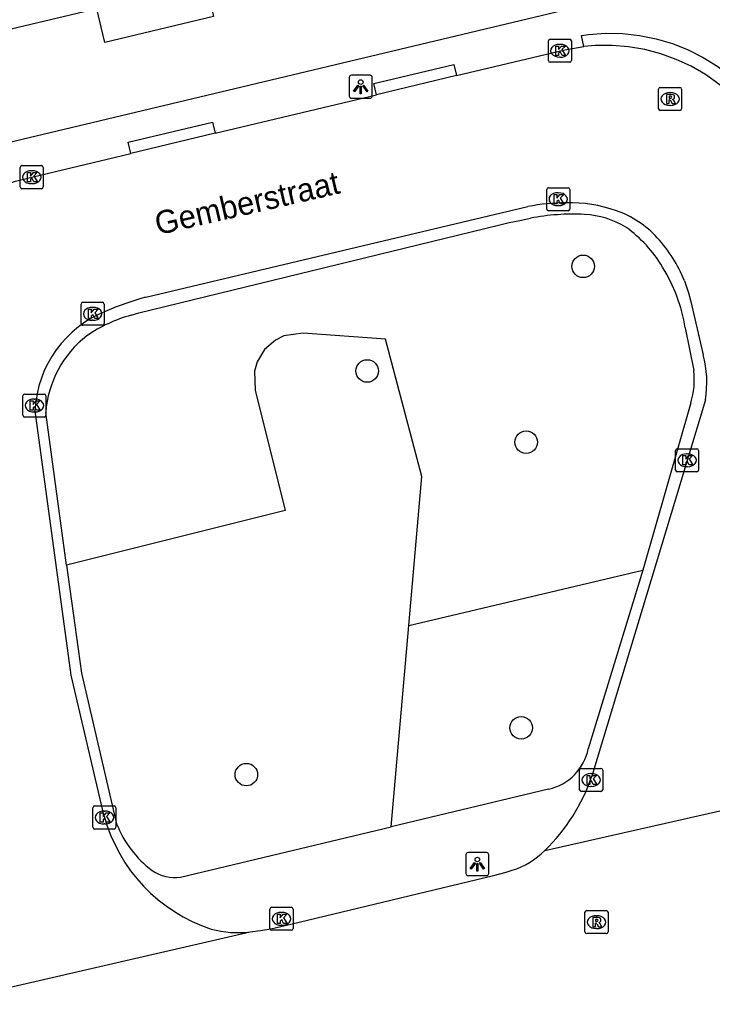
# Model space of a CAD drawing. Extents: x 162026 to 163499, y 387297 to 388169.
# Drawn here: x 163089.54 to 163119.62, y 388038.35 to 388081.31 of the extents above; entities that cross this region are included whole.
import ezdxf

# ---------------------------------------------------------------- set-up
doc = ezdxf.new("R2010")
doc.units = 0
for name, color, linetype in [('IMGEO_Boom', 7, 'Continuous'), ('IMGEO_Groenvoorziening', 7, 'Continuous'), ('IMGEO_Kolk', 7, 'Continuous'), ('IMGEO_Lichtpunt', 7, 'Continuous'), ('IMGEO_Openbare_ruimte_label', 7, 'Continuous'), ('IMGEO_Pand', 7, 'Continuous'), ('IMGEO_Rijbaan_lokaal_open', 7, 'Continuous'), ('IMGEO_Rioolput', 7, 'Continuous'), ('IMGEO_Voetpad_open', 7, 'Continuous')]:
    doc.layers.add(name, color=color, linetype=linetype)

msp = doc.modelspace()

# ---------------------------------------------------------------- linework, layer by layer
at = {"layer": 'IMGEO_Boom'}
for centre in [(163114.01, 388070.589), (163104.623, 388066.042), (163111.533, 388062.948), (163111.315, 388050.532), (163099.379, 388048.499)]:
    msp.add_circle(centre, 0.489, dxfattribs=at)
at = {"layer": 'IMGEO_Groenvoorziening'}
for points in [[(163106.433, 388054.987), (163107.002, 388061.458), (163105.428, 388067.422), (163101.845, 388067.683), (163101.014, 388067.567), (163100.638, 388067.384), (163100.166, 388066.973), (163099.844, 388066.436), (163099.729, 388066.034), (163099.759, 388065.203), (163101.066, 388059.974), (163091.572, 388057.599)], [(163106.433, 388054.987), (163116.601, 388057.392)], [(163105.663, 388046.231), (163106.433, 388054.987)]]:
    msp.add_lwpolyline(points, dxfattribs=at)
at = {"layer": 'IMGEO_Kolk'}
for p, q in [((163112.498, 388079.532), (163112.498, 388080.384)), ((163112.573, 388080.458), (163113.425, 388080.458)), ((163112.986, 388080.238), (163113.011, 388080.238)), ((163113.499, 388080.384), (163113.499, 388079.532)), ((163113.009, 388079.678), (163112.984, 388079.678)), ((163113.425, 388079.458), (163112.573, 388079.458)), ((163089.632, 388074.965), (163090.484, 388074.965)), ((163089.557, 388074.039), (163089.557, 388074.891)), ((163090.045, 388074.745), (163090.07, 388074.745)), ((163090.558, 388074.891), (163090.558, 388074.039)), ((163090.068, 388074.185), (163090.043, 388074.185)), ((163090.484, 388073.965), (163089.632, 388073.965)), ((163112.426, 388073.081), (163112.426, 388073.933)), ((163112.501, 388074.007), (163113.353, 388074.007)), ((163112.914, 388073.787), (163112.939, 388073.787)), ((163113.427, 388073.933), (163113.427, 388073.081)), ((163112.937, 388073.227), (163112.912, 388073.227)), ((163113.353, 388073.007), (163112.501, 388073.007)), ((163092.2, 388068.1), (163092.2, 388068.952)), ((163092.275, 388069.026), (163093.127, 388069.026)), ((163093.201, 388068.952), (163093.201, 388068.1)), ((163092.688, 388068.806), (163092.713, 388068.806)), ((163092.711, 388068.246), (163092.686, 388068.246)), ((163093.127, 388068.026), (163092.275, 388068.026)), ((163089.672, 388064.115), (163089.672, 388064.967)), ((163089.747, 388065.041), (163090.599, 388065.041)), ((163090.16, 388064.821), (163090.185, 388064.821)), ((163090.673, 388064.967), (163090.673, 388064.115)), ((163090.183, 388064.261), (163090.158, 388064.261)), ((163090.599, 388064.041), (163089.747, 388064.041)), ((163118.024, 388061.736), (163118.024, 388062.588)), ((163118.099, 388062.662), (163118.951, 388062.662)), ((163119.025, 388062.588), (163119.025, 388061.736)), ((163118.512, 388062.442), (163118.537, 388062.442)), ((163118.951, 388061.662), (163118.099, 388061.662)), ((163118.535, 388061.882), (163118.51, 388061.882)), ((163113.932, 388048.768), (163114.784, 388048.768)), ((163113.857, 388047.842), (163113.857, 388048.694)), ((163114.345, 388048.548), (163114.37, 388048.548)), ((163114.858, 388048.694), (163114.858, 388047.842)), ((163114.368, 388047.988), (163114.343, 388047.988)), ((163114.784, 388047.768), (163113.932, 388047.768)), ((163092.714, 388046.21), (163092.714, 388047.062)), ((163092.789, 388047.136), (163093.641, 388047.136)), ((163093.715, 388047.062), (163093.715, 388046.21)), ((163093.202, 388046.916), (163093.227, 388046.916)), ((163093.225, 388046.356), (163093.2, 388046.356)), ((163093.641, 388046.136), (163092.789, 388046.136)), ((163100.48, 388042.733), (163101.332, 388042.733)), ((163100.405, 388041.807), (163100.405, 388042.659)), ((163100.893, 388042.513), (163100.918, 388042.513)), ((163101.406, 388042.659), (163101.406, 388041.807)), ((163100.916, 388041.953), (163100.891, 388041.953)), ((163101.332, 388041.733), (163100.48, 388041.733))]:
    msp.add_line(p, q, dxfattribs=at)
for points in [[(163112.498, 388079.532), (163112.498, 388080.384)], [(163112.573, 388080.458), (163113.425, 388080.458)], [(163112.819, 388080.158), (163112.942, 388080.158), (163112.942, 388080.007), (163113.072, 388080.158), (163113.236, 388080.158), (163113.09, 388080.007), (163113.243, 388079.758), (163113.091, 388079.758), (163113.006, 388079.922), (163112.942, 388079.855), (163112.942, 388079.758), (163112.819, 388079.758), (163112.819, 388080.158)], [(163113.499, 388080.384), (163113.499, 388079.532)], [(163113.425, 388079.458), (163112.573, 388079.458)], [(163089.632, 388074.965), (163090.484, 388074.965)], [(163089.557, 388074.039), (163089.557, 388074.891)], [(163089.878, 388074.665), (163090.001, 388074.665), (163090.001, 388074.514), (163090.131, 388074.665), (163090.295, 388074.665), (163090.149, 388074.514), (163090.302, 388074.265), (163090.15, 388074.265), (163090.065, 388074.429), (163090.001, 388074.362), (163090.001, 388074.265), (163089.878, 388074.265), (163089.878, 388074.665)], [(163090.558, 388074.891), (163090.558, 388074.039)], [(163090.484, 388073.965), (163089.632, 388073.965)], [(163112.426, 388073.081), (163112.426, 388073.933)], [(163112.501, 388074.007), (163113.353, 388074.007)], [(163112.747, 388073.707), (163112.87, 388073.707), (163112.87, 388073.556), (163113, 388073.707), (163113.164, 388073.707), (163113.018, 388073.556), (163113.171, 388073.307), (163113.019, 388073.307), (163112.934, 388073.471), (163112.87, 388073.404), (163112.87, 388073.307), (163112.747, 388073.307), (163112.747, 388073.707)], [(163113.427, 388073.933), (163113.427, 388073.081)], [(163113.353, 388073.007), (163112.501, 388073.007)], [(163092.2, 388068.1), (163092.2, 388068.952)], [(163092.275, 388069.026), (163093.127, 388069.026)], [(163093.201, 388068.952), (163093.201, 388068.1)], [(163092.521, 388068.726), (163092.644, 388068.726), (163092.644, 388068.575), (163092.774, 388068.726), (163092.938, 388068.726), (163092.792, 388068.575), (163092.945, 388068.326), (163092.793, 388068.326), (163092.708, 388068.49), (163092.644, 388068.423), (163092.644, 388068.326), (163092.521, 388068.326), (163092.521, 388068.726)], [(163093.127, 388068.026), (163092.275, 388068.026)], [(163089.672, 388064.115), (163089.672, 388064.967)], [(163089.747, 388065.041), (163090.599, 388065.041)], [(163089.993, 388064.741), (163090.116, 388064.741), (163090.116, 388064.59), (163090.246, 388064.741), (163090.41, 388064.741), (163090.264, 388064.59), (163090.417, 388064.341), (163090.265, 388064.341), (163090.18, 388064.505), (163090.116, 388064.438), (163090.116, 388064.341), (163089.993, 388064.341), (163089.993, 388064.741)], [(163090.673, 388064.967), (163090.673, 388064.115)], [(163090.599, 388064.041), (163089.747, 388064.041)], [(163118.024, 388061.736), (163118.024, 388062.588)], [(163118.099, 388062.662), (163118.951, 388062.662)], [(163119.025, 388062.588), (163119.025, 388061.736)], [(163118.345, 388062.362), (163118.468, 388062.362), (163118.468, 388062.211), (163118.598, 388062.362), (163118.762, 388062.362), (163118.616, 388062.211), (163118.769, 388061.962), (163118.617, 388061.962), (163118.532, 388062.126), (163118.468, 388062.059), (163118.468, 388061.962), (163118.345, 388061.962), (163118.345, 388062.362)], [(163118.951, 388061.662), (163118.099, 388061.662)], [(163113.932, 388048.768), (163114.784, 388048.768)], [(163113.857, 388047.842), (163113.857, 388048.694)], [(163114.178, 388048.468), (163114.301, 388048.468), (163114.301, 388048.317), (163114.431, 388048.468), (163114.595, 388048.468), (163114.449, 388048.317), (163114.602, 388048.068), (163114.45, 388048.068), (163114.365, 388048.232), (163114.301, 388048.165), (163114.301, 388048.068), (163114.178, 388048.068), (163114.178, 388048.468)], [(163114.858, 388048.694), (163114.858, 388047.842)], [(163114.784, 388047.768), (163113.932, 388047.768)], [(163092.714, 388046.21), (163092.714, 388047.062)], [(163092.789, 388047.136), (163093.641, 388047.136)], [(163093.715, 388047.062), (163093.715, 388046.21)], [(163093.035, 388046.836), (163093.158, 388046.836), (163093.158, 388046.685), (163093.288, 388046.836), (163093.452, 388046.836), (163093.306, 388046.685), (163093.459, 388046.436), (163093.307, 388046.436), (163093.222, 388046.6), (163093.158, 388046.533), (163093.158, 388046.436), (163093.035, 388046.436), (163093.035, 388046.836)], [(163093.641, 388046.136), (163092.789, 388046.136)], [(163100.48, 388042.733), (163101.332, 388042.733)], [(163100.405, 388041.807), (163100.405, 388042.659)], [(163100.726, 388042.433), (163100.849, 388042.433), (163100.849, 388042.282), (163100.979, 388042.433), (163101.143, 388042.433), (163100.997, 388042.282), (163101.15, 388042.033), (163100.998, 388042.033), (163100.913, 388042.197), (163100.849, 388042.13), (163100.849, 388042.033), (163100.726, 388042.033), (163100.726, 388042.433)], [(163101.406, 388042.659), (163101.406, 388041.807)], [(163101.332, 388041.733), (163100.48, 388041.733)]]:
    msp.add_lwpolyline(points, dxfattribs=at)
for centre, start, end in [((163112.575, 388080.382), 91.552, 178.448), ((163112.575, 388080.382), 91.552, 178.448), ((163113.423, 388080.382), 1.552, 88.448), ((163113.423, 388080.382), 1.552, 88.448), ((163112.575, 388079.534), 181.552, 268.448), ((163112.575, 388079.534), 181.552, 268.448), ((163113.423, 388079.534), 271.552, 358.448), ((163113.423, 388079.534), 271.552, 358.448), ((163089.634, 388074.889), 91.552, 178.448), ((163089.634, 388074.889), 91.552, 178.448), ((163090.482, 388074.889), 1.552, 88.448), ((163090.482, 388074.889), 1.552, 88.448), ((163089.634, 388074.041), 181.552, 268.448), ((163089.634, 388074.041), 181.552, 268.448), ((163090.482, 388074.041), 271.552, 358.448), ((163090.482, 388074.041), 271.552, 358.448), ((163112.503, 388073.931), 91.552, 178.448), ((163112.503, 388073.931), 91.552, 178.448), ((163113.351, 388073.931), 1.552, 88.448), ((163113.351, 388073.931), 1.552, 88.448), ((163112.503, 388073.083), 181.552, 268.448), ((163112.503, 388073.083), 181.552, 268.448), ((163113.351, 388073.083), 271.552, 358.448), ((163113.351, 388073.083), 271.552, 358.448), ((163092.277, 388068.95), 91.552, 178.448), ((163092.277, 388068.95), 91.552, 178.448), ((163093.125, 388068.95), 1.552, 88.448), ((163093.125, 388068.95), 1.552, 88.448), ((163092.277, 388068.102), 181.552, 268.448), ((163092.277, 388068.102), 181.552, 268.448), ((163093.125, 388068.102), 271.552, 358.448), ((163093.125, 388068.102), 271.552, 358.448), ((163089.749, 388064.965), 91.552, 178.448), ((163089.749, 388064.965), 91.552, 178.448), ((163090.597, 388064.965), 1.552, 88.448), ((163090.597, 388064.965), 1.552, 88.448), ((163089.749, 388064.117), 181.552, 268.448), ((163089.749, 388064.117), 181.552, 268.448), ((163090.597, 388064.117), 271.552, 358.448), ((163090.597, 388064.117), 271.552, 358.448), ((163118.101, 388062.586), 91.552, 178.448), ((163118.101, 388062.586), 91.552, 178.448), ((163118.949, 388062.586), 1.552, 88.448), ((163118.949, 388062.586), 1.552, 88.448), ((163118.101, 388061.738), 181.552, 268.448), ((163118.101, 388061.738), 181.552, 268.448), ((163118.949, 388061.738), 271.552, 358.448), ((163118.949, 388061.738), 271.552, 358.448), ((163113.934, 388048.692), 91.552, 178.448), ((163113.934, 388048.692), 91.552, 178.448), ((163114.782, 388048.692), 1.552, 88.448), ((163114.782, 388048.692), 1.552, 88.448), ((163113.934, 388047.844), 181.552, 268.448), ((163113.934, 388047.844), 181.552, 268.448), ((163114.782, 388047.844), 271.552, 358.448), ((163114.782, 388047.844), 271.552, 358.448), ((163092.791, 388047.06), 91.552, 178.448), ((163092.791, 388047.06), 91.552, 178.448), ((163093.639, 388047.06), 1.552, 88.448), ((163093.639, 388047.06), 1.552, 88.448), ((163092.791, 388046.212), 181.552, 268.448), ((163092.791, 388046.212), 181.552, 268.448), ((163093.639, 388046.212), 271.552, 358.448), ((163093.639, 388046.212), 271.552, 358.448), ((163100.482, 388042.657), 91.552, 178.448), ((163100.482, 388042.657), 91.552, 178.448), ((163101.33, 388042.657), 1.552, 88.448), ((163101.33, 388042.657), 1.552, 88.448), ((163100.482, 388041.809), 181.552, 268.448), ((163100.482, 388041.809), 181.552, 268.448), ((163101.33, 388041.809), 271.552, 358.448), ((163101.33, 388041.809), 271.552, 358.448)]:
    msp.add_arc(centre, 0.0765, start, end, dxfattribs=at)
for centre, major_axis, ratio, start_param, end_param in [((163112.985, 388079.958), (-0.387, 0.002), 0.722429, 4.712389, 7.853982), ((163113.01, 388079.958), (-0.39, 0.002), 0.717154, 1.570796, 4.712389), ((163090.044, 388074.465), (-0.387, 0.002), 0.722429, 4.712389, 7.853982), ((163090.069, 388074.465), (-0.39, 0.002), 0.717154, 1.570796, 4.712389), ((163112.913, 388073.507), (-0.387, 0.002), 0.722429, 4.712389, 7.853982), ((163112.938, 388073.507), (-0.39, 0.002), 0.717154, 1.570796, 4.712389), ((163092.687, 388068.526), (-0.387, 0.002), 0.722429, 4.712389, 7.853982), ((163092.712, 388068.526), (-0.39, 0.002), 0.717154, 1.570796, 4.712389), ((163090.159, 388064.541), (-0.387, 0.002), 0.722429, 4.712389, 7.853982), ((163090.184, 388064.541), (-0.39, 0.002), 0.717154, 1.570796, 4.712389), ((163118.511, 388062.162), (-0.387, 0.002), 0.722429, 4.712389, 7.853982), ((163118.536, 388062.162), (-0.39, 0.002), 0.717154, 1.570796, 4.712389), ((163114.344, 388048.268), (-0.387, 0.002), 0.722429, 4.712389, 7.853982), ((163114.369, 388048.268), (-0.39, 0.002), 0.717154, 1.570796, 4.712389), ((163093.201, 388046.636), (-0.387, 0.002), 0.722429, 4.712389, 7.853982), ((163093.226, 388046.636), (-0.39, 0.002), 0.717154, 1.570796, 4.712389), ((163100.892, 388042.233), (-0.387, 0.002), 0.722429, 4.712389, 7.853982), ((163100.917, 388042.233), (-0.39, 0.002), 0.717154, 1.570796, 4.712389)]:
    msp.add_ellipse(centre, major_axis=major_axis, ratio=ratio, start_param=start_param, end_param=end_param, dxfattribs=at)
at = {"layer": 'IMGEO_Lichtpunt'}
for p, q in [((163104.75, 388078.894), (163103.942, 388078.894)), ((163104.75, 388078.894), (163103.942, 388078.894)), ((163103.848, 388078.799), (163103.848, 388077.992)), ((163103.848, 388078.799), (163103.848, 388077.992)), ((163104.844, 388077.992), (163104.844, 388078.799)), ((163104.844, 388077.992), (163104.844, 388078.799)), ((163103.942, 388077.898), (163104.75, 388077.898)), ((163103.942, 388077.898), (163104.75, 388077.898)), ((163108.914, 388045.015), (163108.914, 388044.208)), ((163108.914, 388045.015), (163108.914, 388044.208)), ((163109.816, 388045.11), (163109.008, 388045.11)), ((163109.816, 388045.11), (163109.008, 388045.11)), ((163109.91, 388044.208), (163109.91, 388045.015)), ((163109.91, 388044.208), (163109.91, 388045.015)), ((163109.008, 388044.114), (163109.816, 388044.114)), ((163109.008, 388044.114), (163109.816, 388044.114))]:
    msp.add_line(p, q, dxfattribs=at)
for points in [[(163104.222, 388078.463), (163104.261, 388078.435), (163104.073, 388078.173), (163104.035, 388078.2), (163104.222, 388078.463)], [(163104.324, 388078.415), (163104.371, 388078.415), (163104.371, 388078.093), (163104.324, 388078.093), (163104.324, 388078.415)], [(163104.434, 388078.435), (163104.472, 388078.462), (163104.659, 388078.2), (163104.62, 388078.172), (163104.434, 388078.435)], [(163109.288, 388044.679), (163109.327, 388044.651), (163109.139, 388044.389), (163109.101, 388044.416), (163109.288, 388044.679)], [(163109.39, 388044.631), (163109.437, 388044.631), (163109.437, 388044.309), (163109.39, 388044.309), (163109.39, 388044.631)], [(163109.5, 388044.651), (163109.538, 388044.678), (163109.725, 388044.416), (163109.686, 388044.388), (163109.5, 388044.651)]]:
    msp.add_lwpolyline(points, dxfattribs=at)
for centre in [(163104.347, 388078.597), (163109.413, 388044.813)]:
    msp.add_circle(centre, 0.0994, dxfattribs=at)
for centre, start, end in [((163103.942, 388078.799), 90, 180), ((163103.942, 388078.799), 90, 180), ((163104.75, 388078.799), 0, 90), ((163104.75, 388078.799), 0, 90), ((163103.942, 388077.992), 180, 270), ((163103.942, 388077.992), 180, 270), ((163104.75, 388077.992), 270, 0), ((163104.75, 388077.992), 270, 360), ((163109.008, 388045.015), 90, 180), ((163109.008, 388045.015), 90, 180), ((163109.816, 388045.015), 0, 90), ((163109.816, 388045.015), 0, 90), ((163109.008, 388044.208), 180, 270), ((163109.008, 388044.208), 180, 270), ((163109.816, 388044.208), 270, 0), ((163109.816, 388044.208), 270, 360)]:
    msp.add_arc(centre, 0.0946, start, end, dxfattribs=at)
at = {"layer": 'IMGEO_Pand'}
for points in [[(163092.878, 388081.777), (163089.166, 388080.892), (163087.382, 388080.466), (163087.73, 388079.006), (163083.003, 388077.877), (163080.619, 388087.867), (163079.923, 388090.785), (163083.347, 388091.603), (163084.043, 388088.685), (163090.997, 388090.345)], [(163103.1, 388084.217), (163099.386, 388083.331), (163097.605, 388082.906), (163097.953, 388081.446), (163093.226, 388080.317), (163092.878, 388081.777)]]:
    msp.add_lwpolyline(points, dxfattribs=at)
at = {"layer": 'IMGEO_Rijbaan_lokaal_open'}
for points in [[(163108.505, 388078.881), (163113.219, 388079.997), (163114.046, 388080.139)], [(163122.688, 388074.425), (163122.456, 388075.104), (163122.165, 388075.759), (163121.816, 388076.385), (163121.413, 388076.978), (163120.959, 388077.533), (163120.456, 388078.044), (163119.91, 388078.509), (163119.325, 388078.923), (163118.705, 388079.283), (163118.055, 388079.586), (163117.381, 388079.831), (163116.688, 388080.013), (163115.981, 388080.134), (163115.266, 388080.19), (163114.549, 388080.183), (163114.046, 388080.139)], [(163108.505, 388078.881), (163105.026, 388078.048)], [(163098.029, 388076.373), (163105.026, 388078.048)], [(163098.029, 388076.373), (163094.36, 388075.495)], [(163088.087, 388073.811), (163088.67, 388074.064), (163089.354, 388074.295), (163090.055, 388074.464), (163094.36, 388075.495)], [(163095.009, 388069.251), (163111.612, 388073.184)], [(163118.41, 388069.963), (163118.581, 388069.443), (163118.682, 388069.061), (163119.229, 388066.749)], [(163119.318, 388064.784), (163114.38, 388048.428)], [(163093.204, 388046.688), (163091.772, 388052.824), (163090.199, 388064.306), (163090.194, 388064.346)], [(163112.34, 388045.199), (163120.52, 388047.06)], [(163099.551, 388041.663), (163099.996, 388041.72), (163100.438, 388041.799), (163100.878, 388041.893), (163101.317, 388041.995), (163110.117, 388044.109), (163110.67, 388044.263), (163110.923, 388044.341)], [(163085.155, 388038.347), (163099.551, 388041.663)]]:
    msp.add_lwpolyline(points, dxfattribs=at)
for centre, radius, start, end in [((163113.24, 388065.191), 8.158, 89.7533, 101.511), ((163113.457, 388067.424), 5.927, 70.3311, 91.7615), ((163114.043, 388068.933), 4.309, 42.3206, 70.9115), ((163112.583, 388067.593), 6.291, 22.1325, 42.3888), ((163098.569, 388056.434), 13.302, 105.5213, 113.2811), ((163095.096, 388064.08), 4.909, 111.3222, 176.8909), ((163114.551, 388065.553), 4.829, 350.8413, 14.3453), ((163106.736, 388050.999), 8.065, 314.0188, 341.4138), ((163100.1, 388048.574), 7.149, 195.2925, 251.6721), ((163109.924, 388047.59), 3.399, 287.09, 315.3002), ((163099.017, 388046.05), 4.419, 254.7134, 276.938)]:
    msp.add_arc(centre, radius, start, end, dxfattribs=at)
at = {"layer": 'IMGEO_Rioolput'}
for p, q in [((163117.287, 388077.438), (163117.287, 388078.29)), ((163117.362, 388078.364), (163118.214, 388078.364)), ((163117.775, 388078.144), (163117.8, 388078.144)), ((163118.288, 388078.29), (163118.288, 388077.438)), ((163117.798, 388077.584), (163117.773, 388077.584)), ((163118.214, 388077.364), (163117.362, 388077.364)), ((163114.088, 388041.663), (163114.088, 388042.515)), ((163114.163, 388042.589), (163115.015, 388042.589)), ((163114.576, 388042.369), (163114.601, 388042.369)), ((163115.089, 388042.515), (163115.089, 388041.663)), ((163115.015, 388041.589), (163114.163, 388041.589)), ((163114.599, 388041.809), (163114.574, 388041.809))]:
    msp.add_line(p, q, dxfattribs=at)
for points in [[(163117.287, 388077.438), (163117.287, 388078.29)], [(163117.362, 388078.364), (163118.214, 388078.364)], [(163117.876, 388078.062), (163117.624, 388078.064), (163117.624, 388077.664)], [(163117.802, 388077.983), (163117.748, 388077.983), (163117.748, 388077.902)], [(163118.288, 388078.29), (163118.288, 388077.438)], [(163117.624, 388077.664), (163117.748, 388077.664), (163117.748, 388077.826), (163117.759, 388077.826)], [(163117.748, 388077.902), (163117.8, 388077.902)], [(163117.806, 388077.797), (163117.877, 388077.664), (163118.017, 388077.664), (163117.952, 388077.79)], [(163118.214, 388077.364), (163117.362, 388077.364)], [(163114.088, 388041.663), (163114.088, 388042.515)], [(163114.163, 388042.589), (163115.015, 388042.589)], [(163114.677, 388042.287), (163114.425, 388042.289), (163114.425, 388041.889)], [(163115.089, 388042.515), (163115.089, 388041.663)], [(163114.425, 388041.889), (163114.549, 388041.889), (163114.549, 388042.051), (163114.56, 388042.051)], [(163114.603, 388042.208), (163114.549, 388042.208), (163114.549, 388042.127)], [(163114.549, 388042.127), (163114.601, 388042.127)], [(163114.607, 388042.022), (163114.678, 388041.889), (163114.818, 388041.889), (163114.753, 388042.015)], [(163115.015, 388041.589), (163114.163, 388041.589)]]:
    msp.add_lwpolyline(points, dxfattribs=at)
for centre, radius, start, end in [((163117.364, 388078.288), 0.0765, 91.552, 178.448), ((163117.364, 388078.288), 0.0765, 91.552, 178.448), ((163117.808, 388077.887), 0.0964, 77.0061, 93.1865), ((163117.822, 388077.944), 0.0378, 276.6634, 79.6772), ((163117.875, 388077.952), 0.109, 350.3612, 89.416), ((163118.212, 388078.288), 0.0765, 1.552, 88.448), ((163118.212, 388078.288), 0.0765, 1.552, 88.448), ((163117.758, 388077.773), 0.0533, 26.0293, 88.6989), ((163117.784, 388078.091), 0.19, 274.7715, 282.9687), ((163117.873, 388077.952), 0.112, 277.5842, 350.9817), ((163117.857, 388077.737), 0.108, 29.5134, 73.7905), ((163117.364, 388077.44), 0.0765, 181.552, 268.448), ((163117.364, 388077.44), 0.0765, 181.552, 268.448), ((163118.212, 388077.44), 0.0765, 271.552, 358.448), ((163118.212, 388077.44), 0.0765, 271.552, 358.448), ((163114.165, 388042.513), 0.0765, 91.552, 178.448), ((163114.165, 388042.513), 0.0765, 91.552, 178.448), ((163115.013, 388042.513), 0.0765, 1.552, 88.448), ((163115.013, 388042.513), 0.0765, 1.552, 88.448), ((163114.559, 388041.998), 0.0533, 26.0293, 88.6989), ((163114.585, 388042.316), 0.19, 274.7715, 282.9687), ((163114.609, 388042.112), 0.0964, 77.0061, 93.1865), ((163114.623, 388042.169), 0.0378, 276.6634, 79.6772), ((163114.676, 388042.177), 0.109, 350.3612, 89.416), ((163114.674, 388042.177), 0.112, 277.5842, 350.9817), ((163114.658, 388041.962), 0.108, 29.5134, 73.7905), ((163114.165, 388041.665), 0.0765, 181.552, 268.448), ((163114.165, 388041.665), 0.0765, 181.552, 268.448), ((163115.013, 388041.665), 0.0765, 271.552, 358.448), ((163115.013, 388041.665), 0.0765, 271.552, 358.448)]:
    msp.add_arc(centre, radius, start, end, dxfattribs=at)
for centre, major_axis, ratio, start_param, end_param in [((163117.774, 388077.864), (-0.387, 0.002), 0.722429, 4.712389, 7.853982), ((163117.799, 388077.864), (-0.39, 0.002), 0.717154, 1.570796, 4.712389), ((163114.575, 388042.089), (-0.387, 0.002), 0.722429, 4.712389, 7.853982), ((163114.6, 388042.089), (-0.39, 0.002), 0.717154, 1.570796, 4.712389)]:
    msp.add_ellipse(centre, major_axis=major_axis, ratio=ratio, start_param=start_param, end_param=end_param, dxfattribs=at)
at = {"layer": 'IMGEO_Voetpad_open'}
for points in [[(163123.975, 388084.295), (163081.552, 388074.182)], [(163114.046, 388080.139), (163113.935, 388080.627), (163114.246, 388080.669), (163114.983, 388080.72), (163115.72, 388080.705), (163116.454, 388080.625), (163117.177, 388080.479), (163117.885, 388080.269), (163118.571, 388079.997), (163119.23, 388079.664), (163119.856, 388079.275), (163120.445, 388078.83), (163120.992, 388078.335), (163121.493, 388077.793), (163121.943, 388077.208), (163122.34, 388076.586), (163122.679, 388075.93), (163122.958, 388075.247), (163123.175, 388074.542), (163122.688, 388074.425)], [(163105.026, 388078.048), (163104.91, 388078.534), (163108.389, 388079.367), (163108.505, 388078.881)], [(163094.36, 388075.495), (163094.244, 388075.981), (163097.913, 388076.859), (163098.029, 388076.373)], [(163094.369, 388068.468), (163094.708, 388068.576), (163110.329, 388072.383), (163110.791, 388072.489), (163111.253, 388072.589), (163111.716, 388072.68)], [(163118.447, 388067.923), (163118.813, 388066.058)], [(163118.685, 388064.657), (163116.601, 388057.392)], [(163091.572, 388057.599), (163090.662, 388064.24)], [(163091.572, 388057.599), (163092.215, 388052.906), (163093.742, 388046.361)], [(163116.601, 388057.392), (163114.229, 388049.623)], [(163112.51, 388047.868), (163105.663, 388046.231)], [(163096.523, 388044.045), (163105.663, 388046.231)]]:
    msp.add_lwpolyline(points, dxfattribs=at)
for centre, radius, start, end in [((163113.555, 388063.268), 9.59, 86.9041, 101.0563), ((163113.899, 388069.119), 3.729, 58.1602, 87.3248), ((163112.698, 388067.774), 5.514, 30.3121, 54.9304), ((163111.364, 388066.766), 7.177, 9.2758, 31.884), ((163096.13, 388062.187), 6.523, 105.6622, 124.3748), ((163095.301, 388063.898), 4.652, 127.8468, 175.7817), ((163115.571, 388065.648), 3.268, 342.3507, 7.2088), ((163112.025, 388050.063), 2.248, 282.4708, 348.7166), ((163098.053, 388048.051), 4.63, 201.401, 233.3024), ((163096.269, 388045.729), 1.703, 234.7642, 278.5844)]:
    msp.add_arc(centre, radius, start, end, dxfattribs=at)

# ---------------------------------------------------------------- texts
at = {"layer": 'IMGEO_Openbare_ruimte_label'}
msp.add_text('Gemberstraat', height=1, rotation=12.9388, dxfattribs=at).set_placement((163095.534, 388071.943))

doc.saveas('drawing.dxf')
